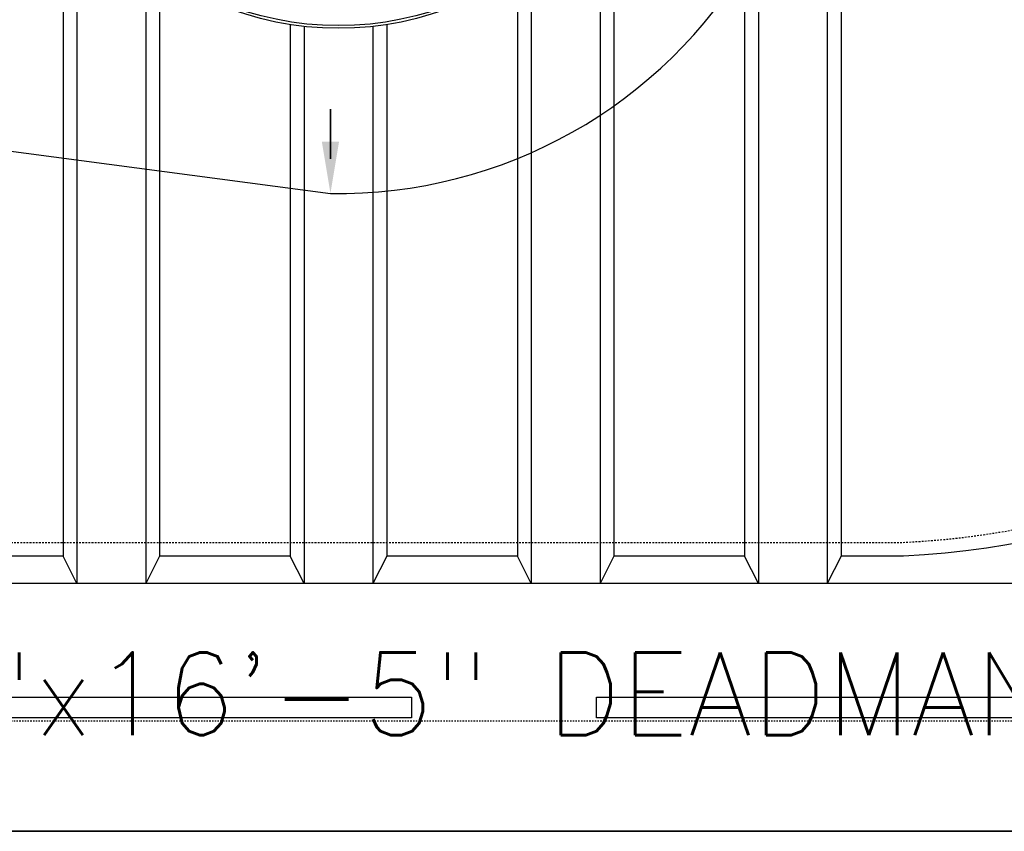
# Model space of a CAD drawing. Extents: x -169 to 7270, y -140 to 2984.
# Tile 495 of 656: x 1844 to 1916, y 1398 to 1457. Entities that reach past the tile are written whole.
import ezdxf
from ezdxf.enums import TextEntityAlignment as Align

# ---------------------------------------------------------------- set-up
doc = ezdxf.new("R2010")
doc.units = 0
doc.header["$MEASUREMENT"] = 0
doc.linetypes.add('HIDDEN3', pattern=[0.1875, 0.125, -0.0625])
doc.linetypes.add('VENT', pattern=[0.04, 0.02, -0.02])
doc.layers.add('FREEZE-LINES', color=8, linetype='CONTINUOUS', plot=False)
for name, color, linetype in [('PIPING-VENT', 3, 'VENT'), ('TANK-ANCHOR', 4, 'CONTINUOUS'), ('TANK-MANHOLE-COVER-40', 2, 'CONTINUOUS'), ('TANK-SLOPE', 3, 'CONTINUOUS'), ('TANK-UST', 5, 'CONTINUOUS'), ('TANK-UST-RIB', 7, 'CONTINUOUS'), ('TEXT', 3, 'CONTINUOUS')]:
    doc.layers.add(name, color=color, linetype=linetype)
doc.styles.add('SIMPLEX', font='simplex')

msp = doc.modelspace()

# ---------------------------------------------------------------- linework, layer by layer
at = {"layer": 'FREEZE-LINES', "linetype": 'Continuous'}
msp.add_line((2220, 1398.01839), (1176, 1398.01839), dxfattribs=at)
at = {"layer": 'PIPING-VENT', "ltscale": 3}
for p, q in [((2035.21651, 1406.01839), (1791.49281, 1406.01839)), ((2035.21651, 1398.01839), (1607.25, 1398.01839))]:
    msp.add_line(p, q, dxfattribs=at)
at = {"layer": 'TANK-ANCHOR'}
msp.add_lwpolyline([(1978.57236, 1416.01839), (1781.35585, 1416.01839), (1781.35585, 1398.01839), (1978.57236, 1398.01839)], close=True, dxfattribs=at)
at = {"layer": 'TANK-ANCHOR', "color": 7}
for points in [[(1836.79267, 1406.26839), (1836.79267, 1407.76839), (1872.79267, 1407.76839), (1872.79267, 1406.26839)], [(1886.2295, 1406.26839), (1886.2295, 1407.76839), (1922.2295, 1407.76839), (1922.2295, 1406.26839)]]:
    msp.add_lwpolyline(points, close=True, dxfattribs=at)
at = {"layer": 'TANK-MANHOLE-COVER-40', "color": 4, "linetype": 'Continuous'}
msp.add_circle((1867.5002, 1479.01839), 22.63902, dxfattribs=at)
at = {"layer": 'TANK-MANHOLE-COVER-40', "color": 1, "linetype": 'Continuous'}
msp.add_circle((1867.5002, 1479.01839), 22.44094, dxfattribs=at)
at = {"layer": 'TANK-SLOPE'}
msp.add_lwpolyline([(1866.91525, 1513.65247), (1756.74966, 1499.01913, 0.99751231), (1756.74966, 1459.01766), (1866.91587, 1444.3843, 1.01702303)], format="xyb", close=True, dxfattribs=at)
at = {"layer": 'TANK-SLOPE', "const_width": 0.125}
msp.add_lwpolyline([(1866.91525, 1446.88431), (1866.91525, 1450.5251)], dxfattribs=at)
at = {"layer": 'TANK-SLOPE'}
msp.add_solid([(1867.54025, 1448.13431), (1866.91525, 1444.38431), (1866.29025, 1448.13431)], dxfattribs=at)
at = {"layer": 'TANK-UST'}
msp.add_lwpolyline([(1908.53602, 1540.01839, -0.95433087), (1908.53602, 1418.01839), (1904, 1418.01839), (1903, 1416.01839), (1898, 1416.01839), (1897, 1418.01839), (1887.5, 1418.01839), (1886.5, 1416.01839), (1881.5, 1416.01839), (1880.5, 1418.01839), (1871, 1418.01839), (1870, 1416.01839), (1865, 1416.01839), (1864, 1418.01839), (1854.5, 1418.01839), (1853.5, 1416.01839), (1848.5, 1416.01839), (1847.5, 1418.01839), (1838, 1418.01839)], format="xyb", dxfattribs=at)
at = {"layer": 'TANK-UST', "color": 2, "linetype": 'HIDDEN3'}
msp.add_lwpolyline([(1484.75, 1539.01839), (1480.23745, 1539.01839, 0.9539575), (1480.23745, 1419.01839), (1484.75, 1419.01839), (1580.0002, 1419.01839), (1679.01955, 1419.01839), (1904.01955, 1419.01839), (1908.51275, 1419.01839, 0.9539575), (1908.51275, 1539.01839), (1904.01955, 1539.01839), (1679.01955, 1539.01839), (1580.0002, 1539.01839)], format="xyb", close=True, dxfattribs=at)
at = {"layer": 'TANK-UST-RIB'}
for p, q in [((1898.0002, 1542.01839), (1898.0002, 1416.01839)), ((1903.0002, 1542.01839), (1903.0002, 1416.01839)), ((1897.0002, 1540.01839), (1897.0002, 1418.01839)), ((1904.0002, 1540.01839), (1904.0002, 1418.01839)), ((1847.5002, 1468.4106), (1847.5002, 1418.01839)), ((1887.5002, 1468.4106), (1887.5002, 1418.01839)), ((1848.5002, 1466.70883), (1848.5002, 1416.01839)), ((1886.5002, 1466.70883), (1886.5002, 1416.01839)), ((1853.5002, 1461.22723), (1853.5002, 1416.01839)), ((1881.5002, 1461.22723), (1881.5002, 1416.01839)), ((1854.5002, 1460.48396), (1854.5002, 1418.01839)), ((1880.5002, 1460.48396), (1880.5002, 1418.01839)), ((1864.0002, 1456.65156), (1864.0002, 1418.01839)), ((1865.0002, 1456.51783), (1865.0002, 1416.01839)), ((1870.0002, 1456.51783), (1870.0002, 1416.01839)), ((1871.0002, 1456.65156), (1871.0002, 1418.01839))]:
    msp.add_line(p, q, dxfattribs=at)

# ---------------------------------------------------------------- texts
at = {"layer": 'TEXT', "style": 'SIMPLEX'}
msp.add_text('18"x8"x16\'-5" DEADMAN', height=6, dxfattribs=at).set_placement((1868.35585, 1408.01839), align=Align.MIDDLE)

doc.saveas('drawing.dxf')
